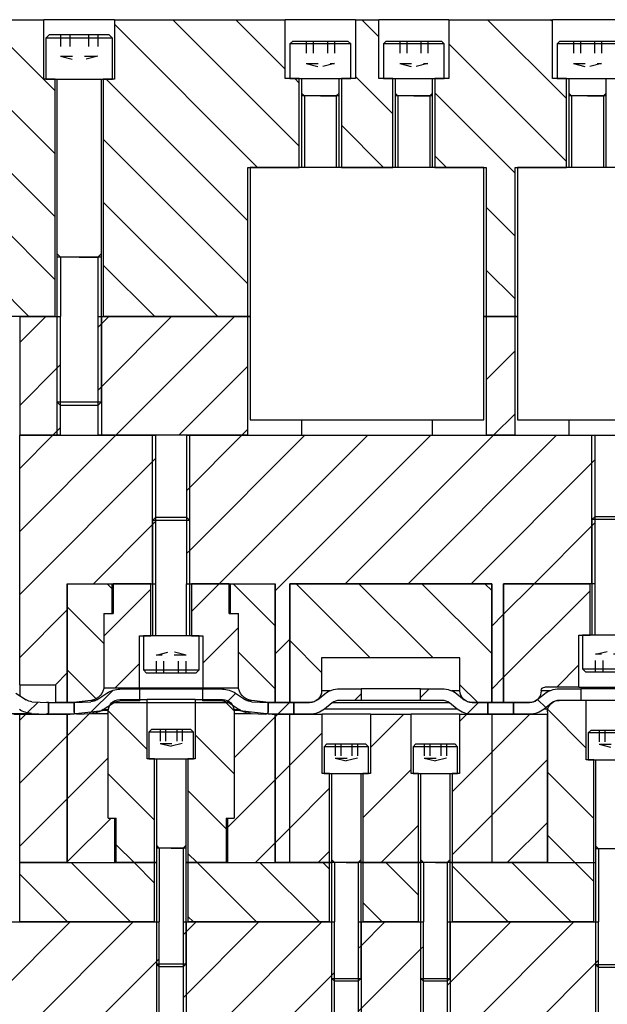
# Model space of a CAD drawing. Header units: inches. Extents: x 3 to 351, y 4 to 271.
# Tile 425 of 530: x 309 to 314, y 133 to 141. Entities that reach past the tile are written whole.
import ezdxf

# ---------------------------------------------------------------- set-up
doc = ezdxf.new("R2010")
doc.units = ezdxf.units.IN
doc.header["$LTSCALE"] = 0.5
doc.header["$MEASUREMENT"] = 0
doc.linetypes.add('HIDDEN', pattern=[0.225, 0.15, -0.075])
doc.layers.add('MFB', color=7, linetype='Continuous')

msp = doc.modelspace()

# ---------------------------------------------------------------- linework, layer by layer
at = {"layer": 'MFB', "color": 254, "linetype": 'Continuous'}
for p, q in [((306.691, 141.2829), (309.1906, 141.2829)), ((309.2844, 139.0929), (307.0944, 141.2829)), ((309.2844, 139.0929), (307.0944, 141.2829)), ((309.2844, 139.6232), (307.6247, 141.2829)), ((309.2844, 139.6232), (307.6247, 141.2829)), ((309.2844, 140.1535), (308.155, 141.2829)), ((309.2844, 140.1535), (308.155, 141.2829)), ((309.2844, 140.6839), (308.6854, 141.2829)), ((309.2844, 140.6839), (308.6854, 141.2829)), ((309.1906, 140.7829), (309.1906, 141.2829)), ((309.7844, 141.2829), (309.1906, 141.2829)), ((309.7844, 141.2829), (309.7844, 140.7829)), ((309.7844, 141.2829), (311.2235, 141.2829)), ((310.9901, 140.0388), (309.7844, 141.2445)), ((310.9901, 140.0388), (309.7844, 141.2445)), ((311.3416, 140.2176), (310.2763, 141.2829)), ((311.3416, 140.2176), (310.2763, 141.2829)), ((311.2235, 140.866), (310.8067, 141.2829)), ((311.2235, 140.866), (310.8067, 141.2829)), ((311.2235, 140.7868), (311.2235, 141.2829)), ((311.8141, 141.2829), (311.2235, 141.2829)), ((311.8141, 141.2829), (311.8141, 140.7868)), ((311.8141, 141.2829), (312.0109, 141.2829)), ((312.0109, 141.1393), (311.8673, 141.2829)), ((312.0109, 141.1393), (311.8673, 141.2829)), ((312.0109, 140.7868), (312.0109, 141.2829)), ((312.6015, 141.2829), (312.0109, 141.2829)), ((312.6015, 141.2829), (312.6015, 140.7868)), ((312.6015, 141.2829), (313.4735, 141.2829)), ((313.5916, 140.6192), (312.928, 141.2829)), ((313.5916, 140.6192), (312.928, 141.2829)), ((313.4735, 141.2677), (313.4583, 141.2829)), ((313.4735, 141.2677), (313.4583, 141.2829)), ((313.4735, 140.7868), (313.4735, 141.2829)), ((314.0641, 141.2829), (313.4735, 141.2829)), ((309.064, 138.7829), (306.691, 141.1559)), ((309.064, 138.7829), (306.691, 141.1559)), ((313.5916, 140.0889), (312.6015, 141.0791)), ((313.5916, 140.0889), (312.6015, 141.0791)), ((312.1291, 140.4909), (311.8141, 140.8058)), ((312.1291, 140.4909), (311.8141, 140.8058)), ((309.2844, 140.7829), (309.1906, 140.7829)), ((309.2844, 138.7829), (309.2844, 140.7829)), ((309.6906, 140.7829), (309.6906, 138.7829)), ((309.7844, 140.7829), (309.6906, 140.7829)), ((310.9086, 139.59), (309.7157, 140.7829)), ((310.9086, 139.59), (309.7157, 140.7829)), ((311.3416, 140.7868), (311.2235, 140.7868)), ((311.3416, 140.7479), (311.3027, 140.7868)), ((311.3416, 140.7479), (311.3027, 140.7868)), ((311.3416, 140.0388), (311.3416, 140.7868)), ((311.696, 140.7868), (311.696, 140.0388)), ((311.8141, 140.7868), (311.696, 140.7868)), ((312.1291, 140.7868), (312.0109, 140.7868)), ((312.1291, 140.0388), (312.1291, 140.7868)), ((312.4834, 140.7868), (312.4834, 140.0388)), ((312.6015, 140.7868), (312.4834, 140.7868)), ((313.5916, 140.7868), (313.4735, 140.7868)), ((313.5916, 140.0388), (313.5916, 140.7868)), ((313.1586, 139.9917), (312.4834, 140.6669)), ((313.1586, 139.9917), (312.4834, 140.6669)), ((312.0508, 140.0388), (311.696, 140.3936)), ((312.0508, 140.0388), (311.696, 140.3936)), ((310.9086, 139.0597), (309.6906, 140.2776)), ((310.9086, 139.0597), (309.6906, 140.2776)), ((312.5811, 140.0388), (312.4834, 140.1365)), ((312.5811, 140.0388), (312.4834, 140.1365)), ((310.9086, 140.0388), (311.3416, 140.0388)), ((310.9086, 138.7829), (310.9086, 140.0388)), ((311.696, 140.0388), (312.1291, 140.0388)), ((312.4834, 140.0388), (312.9165, 140.0388)), ((312.9165, 140.0388), (312.9165, 138.7829)), ((313.1586, 138.7829), (313.1586, 140.0388)), ((313.1586, 140.0388), (313.5916, 140.0388)), ((310.655, 138.7829), (309.6906, 139.7473)), ((310.655, 138.7829), (309.6906, 139.7473)), ((313.1586, 139.4613), (312.9165, 139.7034)), ((313.1586, 139.4613), (312.9165, 139.7034)), ((310.1247, 138.7829), (309.6906, 139.217)), ((310.1247, 138.7829), (309.6906, 139.217)), ((313.1586, 138.931), (312.9165, 139.1731)), ((313.1586, 138.931), (312.9165, 139.1731)), ((309.2844, 138.7829), (306.691, 138.7829)), ((310.9086, 138.7829), (309.6906, 138.7829)), ((310.9283, 138.7829), (310.9086, 138.7829)), ((312.9165, 138.7829), (312.8968, 138.7829)), ((313.1586, 138.7829), (312.9165, 138.7829)), ((313.1783, 138.7829), (313.1586, 138.7829)), ((306.663, 133.6849), (310.162, 133.6849)), ((309.4108, 133.6849), (306.9108, 131.1849)), ((309.4108, 133.6849), (306.9108, 131.1849)), ((309.9412, 133.6849), (307.4412, 131.1849)), ((309.9412, 133.6849), (307.4412, 131.1849)), ((310.162, 131.1849), (310.162, 133.6849)), ((311.5322, 133.6849), (310.363, 132.5158)), ((311.0018, 133.6849), (310.363, 133.0461)), ((311.5322, 133.6849), (310.363, 132.5158)), ((311.0018, 133.6849), (310.363, 133.0461)), ((310.363, 133.6849), (310.363, 131.1849)), ((310.363, 133.6849), (311.637, 133.6849)), ((310.4715, 133.6849), (310.3875, 133.6009)), ((310.4715, 133.6849), (310.3875, 133.6009)), ((311.637, 131.1849), (311.637, 133.6849)), ((311.838, 133.6849), (311.838, 131.1849)), ((311.838, 133.6849), (312.387, 133.6849)), ((312.0625, 133.6849), (311.8625, 133.4849)), ((312.0625, 133.6849), (311.8625, 133.4849)), ((312.387, 131.1849), (312.387, 133.6849)), ((313.6535, 133.6849), (312.588, 132.6194)), ((313.1231, 133.6849), (312.588, 133.1498)), ((312.5928, 133.6849), (312.588, 133.6801)), ((313.6535, 133.6849), (312.588, 132.6194)), ((313.1231, 133.6849), (312.588, 133.1498)), ((312.588, 133.6849), (312.588, 131.1849)), ((312.588, 133.6849), (313.862, 133.6849)), ((313.862, 131.1849), (313.862, 133.6849)), ((310.3875, 133.6009), (310.363, 133.5764)), ((311.8625, 133.4849), (311.838, 133.4604)), ((312.3625, 133.4546), (311.838, 132.9301)), ((312.3625, 133.4546), (311.838, 132.9301)), ((312.387, 133.4791), (312.3625, 133.4546)), ((310.1375, 133.3509), (307.9715, 131.1849)), ((310.1375, 133.3509), (307.9715, 131.1849)), ((310.162, 133.3754), (310.1375, 133.3509)), ((313.8375, 133.3386), (312.588, 132.0891)), ((313.8375, 133.3386), (312.588, 132.0891)), ((313.862, 133.3631), (313.8375, 133.3386)), ((311.637, 133.2594), (311.6125, 133.2349)), ((311.6125, 133.2349), (310.363, 131.9854)), ((311.6125, 133.2349), (310.363, 131.9854))]:
    msp.add_line(p, q, dxfattribs=at)
at = {"layer": 'MFB', "color": 132, "linetype": 'Continuous'}
for p, q in [((309.2375, 141.1579), (309.2063, 141.1266)), ((309.2063, 141.1266), (309.2063, 140.7829)), ((309.7688, 141.1266), (309.2063, 141.1266)), ((309.2375, 141.1579), (309.7375, 141.1579)), ((309.7688, 141.1266), (309.7375, 141.1579)), ((309.7688, 140.7829), (309.7688, 141.1266)), ((311.2865, 141.1018), (311.2629, 141.0782)), ((311.7747, 141.0782), (311.2629, 141.0782)), ((311.2629, 141.0782), (311.2629, 140.7868)), ((311.2865, 141.1018), (311.7511, 141.1018)), ((311.7747, 141.0782), (311.7511, 141.1018)), ((311.7747, 140.7868), (311.7747, 141.0782)), ((312.0739, 141.1018), (312.0503, 141.0782)), ((312.5621, 141.0782), (312.0503, 141.0782)), ((312.0503, 141.0782), (312.0503, 140.7868)), ((312.0739, 141.1018), (312.5385, 141.1018)), ((312.5621, 141.0782), (312.5385, 141.1018)), ((312.5621, 140.7868), (312.5621, 141.0782)), ((313.5365, 141.1018), (313.5129, 141.0782)), ((313.5129, 141.0782), (313.5129, 140.7868)), ((314.0247, 141.0782), (313.5129, 141.0782)), ((313.5365, 141.1018), (314.0011, 141.1018)), ((309.2063, 140.7829), (309.7688, 140.7829)), ((309.3, 140.7829), (309.3, 139.2829)), ((309.675, 139.2829), (309.675, 140.7829)), ((311.2629, 140.7868), (311.7747, 140.7868)), ((311.3613, 140.7868), (311.3613, 140.6412)), ((311.6763, 140.6412), (311.6763, 140.7868)), ((312.0503, 140.7868), (312.5621, 140.7868)), ((312.1487, 140.7868), (312.1487, 140.6412)), ((312.4637, 140.6412), (312.4637, 140.7868)), ((313.5129, 140.7868), (314.0247, 140.7868)), ((313.6113, 140.7868), (313.6113, 140.6412)), ((313.9263, 140.6412), (313.9263, 140.7868)), ((311.6763, 140.6412), (311.3613, 140.6412)), ((311.3613, 140.6412), (311.3613, 140.0388)), ((311.6763, 140.0388), (311.6763, 140.6412)), ((312.4637, 140.6412), (312.1487, 140.6412)), ((312.1487, 140.6412), (312.1487, 140.0388)), ((312.4637, 140.0388), (312.4637, 140.6412)), ((313.9263, 140.6412), (313.6113, 140.6412)), ((313.6113, 140.6412), (313.6113, 140.0388)), ((313.9263, 140.0388), (313.9263, 140.6412)), ((309.675, 139.2829), (309.3, 139.2829)), ((309.3, 139.2829), (309.3, 138.0641)), ((309.675, 138.0641), (309.675, 139.2829)), ((309.2055, 138.7829), (308.9875, 138.5649)), ((309.2055, 138.7829), (308.9875, 138.5649)), ((308.9875, 138.7829), (308.9875, 137.7829)), ((308.9875, 138.7829), (309.3313, 138.7829)), ((309.3313, 137.7829), (309.3313, 138.7829)), ((309.6438, 138.7829), (309.6438, 137.7829)), ((309.6438, 138.7829), (310.9086, 138.7829)), ((309.675, 138.7221), (309.6438, 138.6908)), ((310.2662, 138.7829), (309.675, 138.1917)), ((309.7359, 138.7829), (309.675, 138.7221)), ((310.2662, 138.7829), (309.675, 138.1917)), ((309.7359, 138.7829), (309.675, 138.7221)), ((310.7965, 138.7829), (309.7965, 137.7829)), ((310.7965, 138.7829), (309.7965, 137.7829)), ((310.9086, 137.7829), (310.9086, 138.7829)), ((310.9086, 138.7829), (310.9283, 138.7829)), ((312.8968, 138.7829), (312.9165, 138.7829)), ((312.9178, 138.7829), (312.9165, 138.7815)), ((312.9178, 138.7829), (312.9165, 138.7815)), ((312.9165, 138.7829), (312.9165, 137.7829)), ((312.9165, 138.7829), (313.1586, 138.7829)), ((313.1586, 138.7829), (313.1783, 138.7829)), ((313.1586, 137.7829), (313.1586, 138.7829)), ((313.1586, 138.4933), (312.9165, 138.2512)), ((313.1586, 138.4933), (312.9165, 138.2512)), ((309.3, 138.3471), (308.9875, 138.0346)), ((309.3, 138.3471), (308.9875, 138.0346)), ((309.3313, 138.3783), (309.3, 138.3471)), ((310.9086, 138.3646), (310.3268, 137.7829)), ((310.9086, 138.3646), (310.3268, 137.7829)), ((309.675, 138.1917), (309.6438, 138.1605)), ((309.3, 138.0641), (309.3313, 138.0329)), ((309.3, 138.0641), (309.675, 138.0641)), ((309.6438, 138.0329), (309.675, 138.0641)), ((309.6438, 138.0329), (309.3313, 138.0329)), ((313.1586, 137.963), (312.9785, 137.7829)), ((313.1586, 137.963), (312.9785, 137.7829)), ((309.3313, 137.848), (309.2662, 137.7829)), ((309.3313, 137.848), (309.2662, 137.7829)), ((310.9086, 137.8343), (310.8572, 137.7829)), ((310.9086, 137.8343), (310.8572, 137.7829)), ((309.3313, 137.7829), (308.9875, 137.7829)), ((310.9086, 137.7829), (309.6438, 137.7829)), ((313.1586, 137.7829), (312.9165, 137.7829)), ((310.134, 137.093), (310.1063, 137.0653)), ((310.1063, 137.0653), (310.1063, 136.093)), ((310.4188, 137.0653), (310.1063, 137.0653)), ((310.134, 137.093), (310.391, 137.093)), ((310.4188, 137.0653), (310.391, 137.093)), ((310.4188, 136.093), (310.4188, 137.0653)), ((313.834, 137.1004), (313.8063, 137.0726)), ((313.8063, 137.0726), (313.8063, 136.1004)), ((314.1188, 137.0726), (313.8063, 137.0726)), ((313.834, 137.1004), (314.091, 137.1004)), ((310.0281, 136.093), (310.0281, 135.8083)), ((310.4969, 136.093), (310.0281, 136.093)), ((310.4969, 135.8083), (310.4969, 136.093)), ((313.7281, 136.1004), (313.7281, 135.8156)), ((314.1969, 136.1004), (313.7281, 136.1004)), ((310.0281, 135.8083), (310.0559, 135.7805)), ((310.0281, 135.8083), (310.4969, 135.8083)), ((310.4691, 135.7805), (310.0559, 135.7805)), ((310.4691, 135.7805), (310.4969, 135.8083)), ((313.7281, 135.8156), (313.7559, 135.7879)), ((313.7281, 135.8156), (314.1969, 135.8156)), ((314.1691, 135.7879), (313.7559, 135.7879)), ((310.0995, 135.3075), (310.075, 135.283)), ((310.075, 135.283), (310.075, 135.0575)), ((310.45, 135.283), (310.075, 135.283)), ((310.0995, 135.3075), (310.4255, 135.3075)), ((310.45, 135.283), (310.4255, 135.3075)), ((310.45, 135.0575), (310.45, 135.283)), ((313.7995, 135.3009), (313.775, 135.2764)), ((314.15, 135.2764), (313.775, 135.2764)), ((313.775, 135.2764), (313.775, 135.0509)), ((313.7995, 135.3009), (314.1255, 135.3009)), ((311.5745, 135.1849), (311.55, 135.1604)), ((311.925, 135.1604), (311.55, 135.1604)), ((311.55, 135.1604), (311.55, 134.9349)), ((311.5745, 135.1849), (311.9005, 135.1849)), ((311.925, 135.1604), (311.9005, 135.1849)), ((311.925, 134.9349), (311.925, 135.1604)), ((312.3245, 135.1849), (312.3, 135.1604)), ((312.3, 135.1604), (312.3, 134.9349)), ((312.675, 135.1604), (312.3, 135.1604)), ((312.3245, 135.1849), (312.6505, 135.1849)), ((312.675, 135.1604), (312.6505, 135.1849)), ((312.675, 134.9349), (312.675, 135.1604)), ((310.075, 135.0575), (310.45, 135.0575)), ((310.1375, 135.0575), (310.1375, 134.3075)), ((310.3875, 134.3075), (310.3875, 135.0575)), ((313.775, 135.0509), (314.15, 135.0509)), ((313.8375, 135.0509), (313.8375, 134.3009)), ((311.55, 134.9349), (311.925, 134.9349)), ((311.6125, 134.9349), (311.6125, 134.1849)), ((311.8625, 134.1849), (311.8625, 134.9349)), ((312.3, 134.9349), (312.675, 134.9349)), ((312.3625, 134.9349), (312.3625, 134.1849)), ((312.6125, 134.1849), (312.6125, 134.9349)), ((310.3875, 134.3075), (310.1375, 134.3075)), ((310.1375, 134.3075), (310.1375, 133.332)), ((310.3875, 133.332), (310.3875, 134.3075)), ((314.0875, 134.3009), (313.8375, 134.3009)), ((313.8375, 134.3009), (313.8375, 133.3254)), ((311.8625, 134.1849), (311.6125, 134.1849)), ((311.6125, 134.1849), (311.6125, 133.2094)), ((311.8625, 133.2094), (311.8625, 134.1849)), ((312.6125, 134.1849), (312.3625, 134.1849)), ((312.3625, 134.1849), (312.3625, 133.2094)), ((312.6125, 133.2094), (312.6125, 134.1849)), ((310.1375, 133.332), (310.3875, 133.332)), ((310.1375, 133.332), (310.162, 133.3075)), ((310.363, 133.3075), (310.3875, 133.332)), ((310.363, 133.3075), (310.162, 133.3075)), ((313.8375, 133.3254), (313.862, 133.3009)), ((313.8375, 133.3254), (314.0875, 133.3254)), ((314.063, 133.3009), (313.862, 133.3009)), ((311.6125, 133.2094), (311.637, 133.1849)), ((311.6125, 133.2094), (311.8625, 133.2094)), ((311.838, 133.1849), (311.637, 133.1849)), ((311.838, 133.1849), (311.8625, 133.2094)), ((312.3625, 133.2094), (312.387, 133.1849)), ((312.3625, 133.2094), (312.6125, 133.2094)), ((312.588, 133.1849), (312.387, 133.1849)), ((312.588, 133.1849), (312.6125, 133.2094))]:
    msp.add_line(p, q, dxfattribs=at)
at = {"layer": 'MFB', "color": 254, "linetype": 'HIDDEN'}
for p, q in [((309.3313, 141.1579), (309.3313, 140.9759)), ((309.4094, 141.1579), (309.4094, 140.9759)), ((309.5656, 141.1579), (309.5656, 140.9759)), ((309.6438, 141.1579), (309.6438, 140.9759)), ((311.4007, 141.1018), (311.4007, 140.9136)), ((311.4598, 141.1018), (311.4598, 140.9136)), ((311.5779, 141.1018), (311.5779, 140.9136)), ((311.6369, 141.1018), (311.6369, 140.9136)), ((312.1881, 141.1018), (312.1881, 140.9136)), ((312.2472, 141.1018), (312.2472, 140.9136)), ((312.3653, 141.1018), (312.3653, 140.9136)), ((312.4243, 141.1018), (312.4243, 140.9136)), ((313.6507, 141.1018), (313.6507, 140.9136)), ((313.7098, 141.1018), (313.7098, 140.9136)), ((313.8279, 141.1018), (313.8279, 140.9136)), ((313.8869, 141.1018), (313.8869, 140.9136)), ((309.3313, 140.9759), (309.6438, 140.9759)), ((309.3313, 140.9759), (309.4875, 140.9368)), ((309.6438, 140.9759), (309.4875, 140.9368)), ((311.4007, 140.9136), (311.6369, 140.9136)), ((311.4007, 140.9136), (311.5188, 140.8841)), ((311.6369, 140.9136), (311.5188, 140.8841)), ((312.1881, 140.9136), (312.4243, 140.9136)), ((312.1881, 140.9136), (312.3062, 140.8841)), ((312.4243, 140.9136), (312.3062, 140.8841)), ((313.6507, 140.9136), (313.8869, 140.9136)), ((313.6507, 140.9136), (313.7688, 140.8841)), ((313.8869, 140.9136), (313.7688, 140.8841)), ((310.1375, 135.9315), (310.2625, 135.9628)), ((310.1375, 135.7805), (310.1375, 135.9315)), ((310.3875, 135.9315), (310.1375, 135.9315)), ((310.2, 135.7805), (310.2, 135.9315)), ((310.3875, 135.9315), (310.2625, 135.9628)), ((310.325, 135.7805), (310.325, 135.9315)), ((310.3875, 135.7805), (310.3875, 135.9315)), ((313.8375, 135.9389), (313.9625, 135.9701)), ((313.8375, 135.7879), (313.8375, 135.9389)), ((314.0875, 135.9389), (313.8375, 135.9389)), ((313.9, 135.7879), (313.9, 135.9389)), ((310.1688, 135.3075), (310.1688, 135.1875)), ((310.2156, 135.3075), (310.2156, 135.1875)), ((310.3094, 135.3075), (310.3094, 135.1875)), ((310.3563, 135.3075), (310.3563, 135.1875)), ((313.8688, 135.3009), (313.8688, 135.1809)), ((313.9156, 135.3009), (313.9156, 135.1809)), ((310.1688, 135.1875), (310.3563, 135.1875)), ((310.1688, 135.1875), (310.2625, 135.1641)), ((310.3563, 135.1875), (310.2625, 135.1641)), ((311.6438, 135.1849), (311.6438, 135.0649)), ((311.6906, 135.1849), (311.6906, 135.0649)), ((311.7844, 135.1849), (311.7844, 135.0649)), ((311.8313, 135.1849), (311.8313, 135.0649)), ((312.3938, 135.1849), (312.3938, 135.0649)), ((312.4406, 135.1849), (312.4406, 135.0649)), ((312.5344, 135.1849), (312.5344, 135.0649)), ((312.5813, 135.1849), (312.5813, 135.0649)), ((313.8688, 135.1809), (314.0563, 135.1809)), ((313.8688, 135.1809), (313.9625, 135.1574)), ((311.6438, 135.0649), (311.8313, 135.0649)), ((311.6438, 135.0649), (311.7375, 135.0415)), ((311.8313, 135.0649), (311.7375, 135.0415)), ((312.3938, 135.0649), (312.5813, 135.0649)), ((312.3938, 135.0649), (312.4875, 135.0415)), ((312.5813, 135.0649), (312.4875, 135.0415))]:
    msp.add_line(p, q, dxfattribs=at)
at = {"layer": 'MFB', "color": 2, "linetype": 'Continuous'}
for p, q in [((311.3613, 140.6648), (311.385, 140.6412)), ((311.385, 140.6412), (311.385, 140.0388)), ((311.5188, 140.6412), (311.385, 140.6412)), ((311.5188, 140.6412), (311.6527, 140.6412)), ((311.6763, 140.6648), (311.6527, 140.6412)), ((311.6527, 140.6412), (311.6527, 140.0388)), ((312.1487, 140.6648), (312.1724, 140.6412)), ((312.1724, 140.6412), (312.1724, 140.0388)), ((312.3062, 140.6412), (312.1724, 140.6412)), ((312.3062, 140.6412), (312.4401, 140.6412)), ((312.4637, 140.6648), (312.4401, 140.6412)), ((312.4401, 140.6412), (312.4401, 140.0388)), ((313.6113, 140.6648), (313.635, 140.6412)), ((313.635, 140.6412), (313.635, 140.0388)), ((313.7688, 140.6412), (313.635, 140.6412)), ((313.7688, 140.6412), (313.9027, 140.6412)), ((313.9263, 140.6648), (313.9027, 140.6412)), ((313.9027, 140.6412), (313.9027, 140.0388)), ((309.3, 139.3141), (309.3313, 139.2829)), ((309.675, 139.3141), (309.6438, 139.2829)), ((309.3313, 139.2829), (309.3313, 138.7829)), ((309.4875, 139.2829), (309.3313, 139.2829)), ((309.4875, 139.2829), (309.6438, 139.2829)), ((309.6438, 139.2829), (309.6438, 138.7829)), ((309.3, 138.7829), (309.3, 137.7829)), ((309.675, 138.7829), (309.675, 137.7829)), ((310.1063, 136.5329), (310.1063, 137.7829)), ((310.4188, 136.5329), (310.4188, 137.7829)), ((313.8063, 136.5329), (313.8063, 137.7829)), ((310.134, 136.093), (310.134, 136.5329)), ((310.391, 136.093), (310.391, 136.5329)), ((313.834, 136.1004), (313.834, 136.5329)), ((310.1375, 134.332), (310.162, 134.3075)), ((310.3875, 134.332), (310.363, 134.3075)), ((313.8375, 134.3254), (313.862, 134.3009)), ((310.162, 134.3075), (310.162, 133.6849)), ((310.2625, 134.3075), (310.162, 134.3075)), ((310.2625, 134.3075), (310.363, 134.3075)), ((310.363, 134.3075), (310.363, 133.6849)), ((313.862, 134.3009), (313.862, 133.6849)), ((313.9625, 134.3009), (313.862, 134.3009)), ((311.6125, 134.2094), (311.637, 134.1849)), ((311.637, 134.1849), (311.637, 133.6849)), ((311.7375, 134.1849), (311.637, 134.1849)), ((311.7375, 134.1849), (311.838, 134.1849)), ((311.8625, 134.2094), (311.838, 134.1849)), ((311.838, 134.1849), (311.838, 133.6849)), ((312.3625, 134.2094), (312.387, 134.1849)), ((312.387, 134.1849), (312.387, 133.6849)), ((312.4875, 134.1849), (312.387, 134.1849)), ((312.4875, 134.1849), (312.588, 134.1849)), ((312.6125, 134.2094), (312.588, 134.1849)), ((312.588, 134.1849), (312.588, 133.6849)), ((310.1375, 133.6849), (310.1375, 131.1849)), ((310.3875, 133.6849), (310.3875, 131.1849)), ((311.6125, 133.6849), (311.6125, 131.1849)), ((311.8625, 133.6849), (311.8625, 131.1849)), ((312.3625, 133.6849), (312.3625, 131.1849)), ((312.6125, 133.6849), (312.6125, 131.1849)), ((313.8375, 133.6849), (313.8375, 131.1849))]:
    msp.add_line(p, q, dxfattribs=at)
at = {"layer": 'MFB', "color": 96, "linetype": 'Continuous'}
for p, q in [((312.8968, 140.0388), (310.9283, 140.0388)), ((310.9283, 140.0388), (310.9283, 137.9128)), ((312.8968, 137.9128), (312.8968, 140.0388)), ((315.1468, 140.0388), (313.1783, 140.0388)), ((313.1783, 140.0388), (313.1783, 137.9128)), ((310.9283, 137.9128), (312.8968, 137.9128)), ((311.3613, 137.9128), (311.3613, 137.7829)), ((312.4637, 137.7829), (312.4637, 137.9128)), ((313.1783, 137.9128), (315.1468, 137.9128)), ((313.6113, 137.9128), (313.6113, 137.7829)), ((311.3613, 137.7829), (312.4637, 137.7829)), ((313.6113, 137.7829), (314.7137, 137.7829)), ((311.5998, 135.6319), (311.53, 135.6319)), ((312.6951, 135.6319), (312.6252, 135.6319)), ((313.38, 135.6329), (313.4521, 135.6329)), ((313.4498, 135.6319), (313.38, 135.6319)), ((309.5857, 135.5495), (309.6262, 135.5495)), ((310.7497, 135.5302), (309.7753, 135.5302)), ((310.8988, 135.5495), (310.9394, 135.5495)), ((312.6066, 135.5295), (311.6184, 135.5295)), ((307.7403, 135.4408), (309.0848, 135.4408)), ((308.9375, 135.4349), (308.9875, 135.4349)), ((309.5903, 135.4408), (309.7315, 135.4408)), ((309.6899, 135.4734), (309.7325, 135.4734)), ((310.7925, 135.4734), (310.8352, 135.4734)), ((310.7935, 135.4408), (310.9348, 135.4408)), ((312.6713, 135.4779), (311.5538, 135.4779)), ((313.4348, 135.4779), (313.4038, 135.4779))]:
    msp.add_line(p, q, dxfattribs=at)
at = {"layer": 'MFB', "color": 190, "linetype": 'Continuous'}
for p, q in [((309.7965, 137.7829), (308.9875, 136.9739)), ((309.2662, 137.7829), (308.9875, 137.5042)), ((309.7965, 137.7829), (308.9875, 136.9739)), ((309.2662, 137.7829), (308.9875, 137.5042)), ((308.9875, 137.7829), (310.134, 137.7829)), ((308.9875, 135.6829), (308.9875, 137.7829)), ((310.134, 136.5329), (310.134, 137.7829)), ((310.8572, 137.7829), (310.391, 137.3167)), ((310.8572, 137.7829), (310.391, 137.3167)), ((310.391, 137.7829), (310.391, 136.5329)), ((310.391, 137.7829), (311.3613, 137.7829)), ((311.3875, 137.7829), (310.4188, 136.8142)), ((311.3875, 137.7829), (310.4188, 136.8142)), ((311.9178, 137.7829), (310.6678, 136.5329)), ((311.9178, 137.7829), (310.6678, 136.5329)), ((312.4482, 137.7829), (311.1375, 136.4722)), ((312.4482, 137.7829), (311.1375, 136.4722)), ((311.3613, 137.7829), (312.4637, 137.7829)), ((312.9785, 137.7829), (311.7285, 136.5329)), ((312.9785, 137.7829), (311.7285, 136.5329)), ((313.5088, 137.7829), (312.2588, 136.5329)), ((313.5088, 137.7829), (312.2588, 136.5329)), ((312.4637, 137.7829), (313.6113, 137.7829)), ((313.6113, 137.7829), (313.834, 137.7829)), ((313.834, 136.5329), (313.834, 137.7829)), ((310.134, 137.5901), (308.9875, 136.4436)), ((310.134, 137.5901), (308.9875, 136.4436)), ((313.834, 137.5778), (312.7892, 136.5329)), ((313.834, 137.5778), (312.7892, 136.5329)), ((310.1063, 137.032), (309.6072, 136.5329)), ((310.1063, 137.032), (309.6072, 136.5329)), ((310.134, 137.0597), (310.1063, 137.032)), ((313.8063, 137.0197), (313.3195, 136.5329)), ((313.8063, 137.0197), (313.3195, 136.5329)), ((313.834, 137.0474), (313.8063, 137.0197)), ((310.4188, 136.8142), (310.391, 136.7864)), ((309.3875, 135.5329), (309.3875, 136.5329)), ((309.3875, 136.5329), (310.134, 136.5329)), ((310.391, 136.5329), (311.1375, 136.5329)), ((311.1375, 136.5329), (311.1375, 135.5329)), ((311.2625, 136.5329), (311.2625, 135.5329)), ((312.9625, 136.5329), (311.2625, 136.5329)), ((312.9625, 135.5329), (312.9625, 136.5329)), ((313.834, 136.5329), (313.0625, 136.5329)), ((313.0625, 136.5329), (313.0625, 135.5329)), ((309.3875, 136.3132), (308.9875, 135.9132)), ((309.3875, 136.3132), (308.9875, 135.9132)), ((313.0625, 136.2759), (312.9625, 136.1759)), ((313.0625, 136.2759), (312.9625, 136.1759)), ((311.2625, 136.0669), (311.1375, 135.9419)), ((311.2625, 136.0669), (311.1375, 135.9419)), ((309.3875, 135.7829), (309.2875, 135.6829)), ((309.3875, 135.7829), (309.2875, 135.6829)), ((313.0625, 135.7456), (312.9625, 135.6456)), ((313.0625, 135.7456), (312.9625, 135.6456)), ((308.9875, 135.6829), (309.2875, 135.6829)), ((308.9875, 135.6829), (308.9875, 135.5895)), ((309.2875, 135.6829), (309.2875, 135.5329)), ((309.3875, 135.5329), (309.2875, 135.5329)), ((311.2625, 135.5329), (311.1375, 135.5329)), ((311.2625, 135.5366), (311.2588, 135.5329)), ((311.2625, 135.5366), (311.2588, 135.5329)), ((313.0625, 135.5329), (312.9625, 135.5329))]:
    msp.add_line(p, q, dxfattribs=at)
at = {"layer": 'MFB', "color": 9, "linetype": 'Continuous'}
for p, q in [((309.3875, 136.5329), (309.3875, 135.5329)), ((309.3875, 136.5329), (309.7625, 136.5329)), ((310.0906, 136.486), (309.6965, 136.0919)), ((310.0906, 136.486), (309.6965, 136.0919)), ((309.7625, 136.4934), (309.723, 136.5329)), ((309.7625, 136.4934), (309.723, 136.5329)), ((309.7625, 136.5329), (309.7625, 136.2829)), ((309.775, 136.5329), (309.775, 136.2829)), ((310.0906, 136.5329), (309.775, 136.5329)), ((310.0906, 136.093), (310.0906, 136.5329)), ((310.6678, 136.5329), (310.4344, 136.2994)), ((310.6678, 136.5329), (310.4344, 136.2994)), ((310.4344, 136.5329), (310.4344, 136.093)), ((310.75, 136.5329), (310.4344, 136.5329)), ((310.75, 136.2829), (310.75, 136.5329)), ((310.7625, 136.2829), (310.7625, 136.5329)), ((310.7625, 136.5329), (311.1375, 136.5329)), ((311.1375, 136.1791), (310.7837, 136.5329)), ((311.1375, 136.1791), (310.7837, 136.5329)), ((311.1375, 135.5329), (311.1375, 136.5329)), ((311.2625, 135.5329), (311.2625, 136.5329)), ((311.2625, 136.5329), (312.9625, 136.5329)), ((311.939, 135.9079), (311.314, 136.5329)), ((311.939, 135.9079), (311.314, 136.5329)), ((312.4694, 135.9079), (311.8444, 136.5329)), ((312.4694, 135.9079), (311.8444, 136.5329)), ((312.9625, 135.9451), (312.3747, 136.5329)), ((312.9625, 135.9451), (312.3747, 136.5329)), ((312.9625, 136.4754), (312.905, 136.5329)), ((312.9625, 136.4754), (312.905, 136.5329)), ((312.9625, 136.5329), (312.9625, 135.5329)), ((313.3195, 136.5329), (313.0625, 136.2759)), ((313.3195, 136.5329), (313.0625, 136.2759)), ((313.0625, 135.5329), (313.0625, 136.5329)), ((313.0625, 136.5329), (313.7906, 136.5329)), ((313.7906, 136.1004), (313.7906, 136.5329)), ((313.7906, 136.4737), (313.0625, 135.7456)), ((313.7906, 136.4737), (313.0625, 135.7456)), ((309.6965, 136.0291), (309.3875, 136.3381)), ((309.6965, 136.0291), (309.3875, 136.3381)), ((309.6965, 136.2829), (309.6965, 135.6555)), ((309.6965, 136.2829), (309.775, 136.2829)), ((309.6965, 136.2829), (309.6965, 135.6737)), ((309.6965, 136.2829), (309.7625, 136.2829)), ((310.75, 136.2829), (310.8285, 136.2829)), ((310.7625, 136.2829), (310.8285, 136.2829)), ((310.8285, 135.6555), (310.8285, 136.2829)), ((310.8285, 135.6737), (310.8285, 136.2829)), ((310.8285, 136.1632), (310.5281, 135.8629)), ((310.8285, 136.1632), (310.5281, 135.8629)), ((309.9969, 136.093), (310.0906, 136.093)), ((309.9969, 135.6555), (309.9969, 136.093)), ((310.4344, 136.093), (310.5281, 136.093)), ((310.5281, 136.093), (310.5281, 135.6555)), ((313.6969, 135.6629), (313.6969, 136.1004)), ((313.6969, 136.1004), (313.7906, 136.1004)), ((311.53, 135.7866), (311.2625, 136.0541)), ((311.53, 135.7866), (311.2625, 136.0541)), ((311.1375, 135.6488), (310.8285, 135.9578)), ((311.1375, 135.6488), (310.8285, 135.9578)), ((311.53, 135.9079), (311.53, 135.6319)), ((312.6951, 135.9079), (311.53, 135.9079)), ((312.6951, 135.6319), (312.6951, 135.9079)), ((309.9969, 135.8619), (309.7904, 135.6555)), ((309.9969, 135.8619), (309.7904, 135.6555)), ((313.6969, 135.8496), (313.5102, 135.6629)), ((313.6969, 135.8496), (313.5102, 135.6629)), ((309.6313, 135.5639), (309.3875, 135.8078)), ((309.6313, 135.5639), (309.3875, 135.8078)), ((309.6965, 135.6555), (309.9969, 135.6555)), ((309.9969, 135.6555), (310.5281, 135.6555)), ((310.5281, 135.6555), (310.8285, 135.6555)), ((312.8444, 135.5329), (312.6951, 135.6822)), ((312.8444, 135.5329), (312.6951, 135.6822)), ((313.6969, 135.6629), (313.41, 135.6629)), ((313.6969, 135.6629), (314.2281, 135.6629)), ((313.38, 135.6329), (313.38, 135.6319)), ((309.44, 135.5329), (309.3875, 135.5329)), ((309.5857, 135.5495), (309.44, 135.5329)), ((309.8295, 135.5575), (310.0594, 135.5575)), ((310.0594, 135.0575), (310.0594, 135.5575)), ((310.4656, 135.5575), (310.0594, 135.5575)), ((310.4656, 135.5575), (310.4656, 135.0575)), ((310.4656, 135.5575), (310.6955, 135.5575)), ((310.7935, 135.4625), (310.6985, 135.5575)), ((310.7935, 135.4625), (310.6985, 135.5575)), ((311.0851, 135.5329), (310.9394, 135.5495)), ((311.1375, 135.5329), (311.0851, 135.5329)), ((311.4282, 135.5329), (311.2625, 135.5329)), ((312.9625, 135.5329), (312.7968, 135.5329)), ((313.2782, 135.5329), (313.0625, 135.5329)), ((313.7594, 135.5509), (313.5295, 135.5509)), ((313.7594, 135.0509), (313.7594, 135.5509)), ((314.1656, 135.5509), (313.7594, 135.5509)), ((309.0395, 135.4349), (308.9875, 135.3829)), ((309.0395, 135.4349), (308.9875, 135.3829)), ((308.9875, 134.1849), (308.9875, 135.4349)), ((308.9875, 135.4349), (309.3875, 135.4349)), ((309.7089, 135.4649), (309.3875, 135.4283)), ((309.5858, 135.4509), (309.3875, 135.2526)), ((309.5858, 135.4509), (309.3875, 135.2526)), ((309.3875, 134.1849), (309.3875, 135.4349)), ((309.3875, 135.4283), (309.3875, 134.1849)), ((309.7315, 135.4649), (309.7089, 135.4649)), ((309.7315, 135.4595), (309.7315, 135.4649)), ((309.7315, 135.4649), (309.7317, 135.4649)), ((309.7315, 134.5599), (309.7315, 135.4595)), ((309.7315, 135.4465), (309.7315, 135.4595)), ((309.7315, 134.5599), (309.7315, 135.4465)), ((310.0594, 135.1359), (309.7316, 135.4637)), ((310.0594, 135.1359), (309.7316, 135.4637)), ((310.7934, 135.4649), (310.7935, 135.4649)), ((310.7935, 135.4649), (310.7935, 135.4595)), ((310.8161, 135.4649), (310.7935, 135.4649)), ((310.7935, 135.4595), (310.7935, 134.5599)), ((310.7935, 135.4595), (310.7935, 135.4465)), ((310.7935, 135.4465), (310.7935, 134.5599)), ((311.1375, 135.4116), (310.7935, 135.0676)), ((311.1375, 135.4116), (310.7935, 135.0676)), ((311.1375, 135.4283), (310.8161, 135.4649)), ((311.1608, 135.4349), (311.1375, 135.4116)), ((311.1608, 135.4349), (311.1375, 135.4116)), ((311.1375, 135.4349), (311.1375, 134.1849)), ((311.1375, 135.4349), (311.2625, 135.4349)), ((311.1375, 134.1849), (311.1375, 135.4283)), ((311.2625, 134.1849), (311.2625, 135.4349)), ((311.2625, 134.1849), (311.2625, 135.4349)), ((311.2625, 135.4349), (311.5344, 135.4349)), ((311.9406, 135.4349), (311.5344, 135.4349)), ((311.5344, 134.9349), (311.5344, 135.4349)), ((312.2215, 135.4349), (311.9406, 135.154)), ((312.2215, 135.4349), (311.9406, 135.154)), ((311.9406, 135.4349), (311.9406, 134.9349)), ((311.9406, 135.4349), (312.2844, 135.4349)), ((312.2844, 134.9349), (312.2844, 135.4349)), ((312.6906, 135.4349), (312.2844, 135.4349)), ((312.7518, 135.4349), (312.6906, 135.3737)), ((312.7518, 135.4349), (312.6906, 135.3737)), ((312.6906, 135.4349), (312.6906, 134.9349)), ((312.6906, 135.4349), (312.9625, 135.4349)), ((313.2822, 135.4349), (312.9625, 135.1153)), ((313.2822, 135.4349), (312.9625, 135.1153)), ((312.9625, 135.4349), (312.9625, 134.1849)), ((312.9625, 135.4349), (313.4315, 135.4349)), ((312.9625, 135.4349), (312.9625, 134.1849)), ((313.4315, 135.4529), (313.4315, 134.1849)), ((313.4315, 134.1849), (313.4315, 135.4349)), ((313.7594, 135.1482), (313.4338, 135.4738)), ((313.7594, 135.1482), (313.4338, 135.4738)), ((309.3875, 135.2526), (308.9875, 134.8526)), ((309.3875, 135.2526), (308.9875, 134.8526)), ((310.7935, 134.9321), (310.4656, 135.26)), ((310.7935, 134.9321), (310.4656, 135.26)), ((311.5344, 135.2781), (311.2625, 135.0063)), ((311.5344, 135.2781), (311.2625, 135.0063)), ((312.9625, 135.1153), (312.6281, 134.7809)), ((312.9625, 135.1153), (312.6281, 134.7809)), ((309.7315, 135.0663), (309.3875, 134.7222)), ((309.7315, 135.0663), (309.3875, 134.7222)), ((310.1219, 135.0575), (310.0594, 135.0575)), ((310.1219, 134.1849), (310.1219, 135.0575)), ((310.4031, 135.0575), (310.4031, 134.1849)), ((310.4656, 135.0575), (310.4031, 135.0575)), ((311.2625, 135.0063), (311.1375, 134.8813)), ((311.2625, 135.0063), (311.1375, 134.8813)), ((313.4315, 135.0539), (312.9625, 134.5849)), ((313.4315, 135.0539), (312.9625, 134.5849)), ((313.8219, 135.0509), (313.7594, 135.0509)), ((313.8219, 134.1849), (313.8219, 135.0509)), ((310.1219, 134.5431), (309.7315, 134.9334)), ((310.1219, 134.5431), (309.7315, 134.9334)), ((311.5969, 134.9349), (311.5344, 134.9349)), ((311.5969, 134.1849), (311.5969, 134.9349)), ((312.2844, 134.9675), (311.8781, 134.5612)), ((312.2844, 134.9675), (311.8781, 134.5612)), ((311.8781, 134.9349), (311.8781, 134.1849)), ((311.9406, 134.9349), (311.8781, 134.9349)), ((312.3469, 134.9349), (312.2844, 134.9349)), ((312.3469, 134.1849), (312.3469, 134.9349)), ((312.6281, 134.9349), (312.6281, 134.1849)), ((312.6906, 134.9349), (312.6281, 134.9349)), ((313.8219, 134.5554), (313.4315, 134.9457)), ((313.8219, 134.5554), (313.4315, 134.9457)), ((311.1375, 134.8813), (310.7375, 134.4813)), ((311.1375, 134.8813), (310.7375, 134.4813)), ((310.725, 134.4703), (310.4031, 134.7921)), ((310.725, 134.4703), (310.4031, 134.7921)), ((311.5969, 134.8103), (311.2625, 134.4759)), ((311.5969, 134.8103), (311.2625, 134.4759)), ((309.3875, 134.7222), (308.9875, 134.3222)), ((309.3875, 134.7222), (308.9875, 134.3222)), ((312.9625, 134.5849), (312.6281, 134.2506)), ((312.9625, 134.5849), (312.6281, 134.2506)), ((309.7555, 134.5599), (309.3875, 134.1919)), ((309.7555, 134.5599), (309.3875, 134.1919)), ((309.7315, 134.5599), (309.8, 134.5599)), ((309.7315, 134.5599), (309.7875, 134.5599)), ((309.7875, 134.1849), (309.7875, 134.5599)), ((309.8, 134.1849), (309.8, 134.5599)), ((310.725, 134.5599), (310.725, 134.1849)), ((310.725, 134.5599), (310.7935, 134.5599)), ((310.7375, 134.5599), (310.7935, 134.5599)), ((310.7375, 134.5599), (310.7375, 134.1849)), ((312.3469, 134.4996), (312.0322, 134.1849)), ((312.3469, 134.4996), (312.0322, 134.1849)), ((313.4315, 134.5236), (313.0928, 134.1849)), ((313.4315, 134.5236), (313.0928, 134.1849)), ((311.2625, 134.4759), (311.1375, 134.3509)), ((311.2625, 134.4759), (311.1375, 134.3509)), ((313.662, 134.1849), (313.4315, 134.4154)), ((313.662, 134.1849), (313.4315, 134.4154)), ((309.9497, 134.1849), (309.8, 134.3346)), ((309.9497, 134.1849), (309.8, 134.3346)), ((311.1375, 134.3509), (310.9715, 134.1849)), ((311.1375, 134.3509), (310.9715, 134.1849)), ((310.4801, 134.1849), (310.4031, 134.2618)), ((310.4801, 134.1849), (310.4031, 134.2618)), ((311.5969, 134.28), (311.5018, 134.1849)), ((311.5969, 134.28), (311.5018, 134.1849)), ((308.9875, 133.6849), (308.9875, 134.1849)), ((308.9875, 134.1849), (310.1219, 134.1849)), ((309.3875, 134.1849), (308.9875, 134.1849)), ((309.3875, 134.1919), (309.3805, 134.1849)), ((309.3875, 134.1919), (309.3805, 134.1849)), ((309.3875, 134.1849), (309.7875, 134.1849)), ((309.9194, 133.6849), (309.4194, 134.1849)), ((309.9194, 133.6849), (309.4194, 134.1849)), ((310.1219, 134.1849), (309.8, 134.1849)), ((310.1219, 134.0127), (309.9497, 134.1849)), ((310.1219, 134.0127), (309.9497, 134.1849)), ((310.1219, 133.6849), (310.1219, 134.1849)), ((310.1219, 134.1849), (310.1375, 134.1849)), ((310.1375, 134.1849), (310.1219, 134.1849)), ((310.3875, 134.1849), (310.4031, 134.1849)), ((310.4031, 134.1849), (310.3875, 134.1849)), ((310.4031, 134.1849), (310.4031, 133.6849)), ((310.4031, 134.1849), (311.5969, 134.1849)), ((310.725, 134.1849), (310.4031, 134.1849)), ((310.9801, 133.6849), (310.4801, 134.1849)), ((310.9801, 133.6849), (310.4801, 134.1849)), ((310.7375, 134.1849), (311.1375, 134.1849)), ((311.5104, 133.6849), (311.0104, 134.1849)), ((311.5104, 133.6849), (311.0104, 134.1849)), ((311.2625, 134.1849), (311.1375, 134.1849)), ((311.5969, 134.1849), (311.2625, 134.1849)), ((311.5969, 134.1287), (311.5407, 134.1849)), ((311.5969, 134.1287), (311.5407, 134.1849)), ((311.5969, 133.6849), (311.5969, 134.1849)), ((311.5969, 134.1849), (311.6125, 134.1849)), ((311.6125, 134.1849), (311.5969, 134.1849)), ((311.8625, 134.1849), (311.8781, 134.1849)), ((311.8781, 134.1849), (311.8625, 134.1849)), ((311.8781, 134.1849), (311.8781, 133.6849)), ((311.8781, 134.1849), (312.3469, 134.1849)), ((312.3469, 134.1849), (311.8781, 134.1849)), ((312.3469, 133.9091), (312.071, 134.1849)), ((312.3469, 133.9091), (312.071, 134.1849)), ((312.3469, 133.6849), (312.3469, 134.1849)), ((312.3469, 134.1849), (312.3625, 134.1849)), ((312.3625, 134.1849), (312.3469, 134.1849)), ((312.6125, 134.1849), (312.6281, 134.1849)), ((312.6281, 134.1849), (312.6125, 134.1849)), ((312.6281, 134.1849), (312.6281, 133.6849)), ((312.6281, 134.1849), (313.8219, 134.1849)), ((312.9625, 134.1849), (312.6281, 134.1849)), ((313.4315, 134.1849), (312.9625, 134.1849)), ((313.6317, 133.6849), (313.1317, 134.1849)), ((313.6317, 133.6849), (313.1317, 134.1849)), ((313.4315, 134.1849), (313.8219, 134.1849)), ((313.8219, 134.025), (313.662, 134.1849)), ((313.8219, 134.025), (313.662, 134.1849)), ((313.8219, 133.6849), (313.8219, 134.1849)), ((313.8219, 134.1849), (313.8375, 134.1849)), ((313.8219, 134.1849), (313.8375, 134.1849)), ((309.3891, 133.6849), (308.9875, 134.0864)), ((309.3891, 133.6849), (308.9875, 134.0864)), ((313.1014, 133.6849), (312.6281, 134.1581)), ((313.1014, 133.6849), (312.6281, 134.1581)), ((312.0407, 133.6849), (311.8781, 133.8475)), ((312.0407, 133.6849), (311.8781, 133.8475)), ((310.1219, 133.6849), (308.9875, 133.6849)), ((310.4497, 133.6849), (310.4031, 133.7315)), ((310.4497, 133.6849), (310.4031, 133.7315)), ((311.5969, 133.6849), (310.4031, 133.6849)), ((312.3469, 133.6849), (311.8781, 133.6849)), ((313.8219, 133.6849), (312.6281, 133.6849))]:
    msp.add_line(p, q, dxfattribs=at)
at = {"layer": 'MFB', "color": 30, "linetype": 'Continuous'}
for p, q in [((308.9542, 135.6116), (309.0396, 135.5549)), ((309.7702, 135.6353), (309.5858, 135.4509)), ((309.7702, 135.6353), (309.5858, 135.4509)), ((309.6354, 135.5549), (309.7209, 135.6116)), ((309.9975, 135.6445), (309.8298, 135.6445)), ((309.9975, 135.5465), (309.9975, 135.6445)), ((310.5275, 135.6445), (309.9975, 135.6445)), ((310.5275, 135.6445), (310.5275, 135.5465)), ((310.6952, 135.6445), (310.5275, 135.6445)), ((310.806, 135.6104), (310.7416, 135.546)), ((310.806, 135.6104), (310.7416, 135.546)), ((310.8042, 135.6116), (310.8896, 135.5549)), ((309.1408, 135.5362), (309.0501, 135.4455)), ((309.1408, 135.5362), (309.0501, 135.4455)), ((309.0891, 135.5387), (309.2294, 135.532)), ((309.2294, 135.5329), (309.2111, 135.5329)), ((309.2294, 135.4349), (309.2294, 135.5329)), ((309.2294, 135.5329), (309.4456, 135.5329)), ((309.2294, 135.532), (309.2294, 135.4546)), ((309.4456, 135.532), (309.5859, 135.5387)), ((309.4456, 135.5329), (309.4456, 135.4349)), ((309.4639, 135.5329), (309.4456, 135.5329)), ((309.4456, 135.4546), (309.4456, 135.532)), ((309.6899, 135.4734), (309.7753, 135.5302)), ((309.9975, 135.5465), (309.8295, 135.5465)), ((310.6955, 135.5465), (310.5275, 135.5465)), ((310.7416, 135.546), (310.7342, 135.5386)), ((310.7416, 135.546), (310.7342, 135.5386)), ((310.7497, 135.5302), (310.8352, 135.4734)), ((310.9391, 135.5387), (311.0794, 135.532)), ((311.0794, 135.5329), (311.0611, 135.5329)), ((311.0794, 135.4349), (311.0794, 135.5329)), ((311.0794, 135.5329), (311.2956, 135.5329)), ((311.0794, 135.532), (311.0794, 135.4546)), ((311.2588, 135.5329), (311.1608, 135.4349)), ((311.2588, 135.5329), (311.1608, 135.4349)), ((311.2956, 135.5329), (311.2956, 135.4349)), ((312.9294, 135.4349), (312.9294, 135.5329)), ((312.9294, 135.5329), (313.1456, 135.5329)), ((313.1456, 135.5329), (313.1456, 135.4349)), ((308.9375, 135.4349), (308.9875, 135.4349)), ((309.0848, 135.4408), (309.2088, 135.4349)), ((309.4456, 135.4349), (309.2294, 135.4349)), ((309.4663, 135.4349), (309.5903, 135.4408)), ((309.5858, 135.4509), (309.575, 135.4401)), ((309.5858, 135.4509), (309.575, 135.4401)), ((310.9348, 135.4408), (311.0588, 135.4349)), ((311.2956, 135.4349), (311.0794, 135.4349)), ((313.1456, 135.4349), (312.9294, 135.4349))]:
    msp.add_line(p, q, dxfattribs=at)
at = {"layer": 'MFB', "color": 11, "linetype": 'Continuous'}
for p, q in [((311.4948, 135.5562), (311.5573, 135.6061)), ((311.6795, 135.6489), (311.8625, 135.6489)), ((311.8625, 135.6063), (311.8071, 135.5509)), ((311.8625, 135.6063), (311.8071, 135.5509)), ((311.8625, 135.6489), (311.8625, 135.5509)), ((312.3625, 135.6489), (311.8625, 135.6489)), ((312.4354, 135.6489), (312.3625, 135.5759)), ((312.4354, 135.6489), (312.3625, 135.5759)), ((312.3625, 135.5509), (312.3625, 135.6489)), ((312.3625, 135.6489), (312.5455, 135.6489)), ((312.6677, 135.6061), (312.7303, 135.5562)), ((313.3427, 135.5545), (313.4073, 135.6061)), ((313.5295, 135.6489), (313.7125, 135.6489)), ((313.7125, 135.6489), (313.7125, 135.5509)), ((314.2125, 135.6489), (313.7125, 135.6489)), ((311.2956, 135.4349), (311.2956, 135.5329)), ((311.2956, 135.5329), (311.4282, 135.5329)), ((311.6184, 135.5295), (311.5538, 135.4779)), ((311.8625, 135.5509), (311.6795, 135.5509)), ((312.3625, 135.5509), (311.8625, 135.5509)), ((312.5455, 135.5509), (312.3625, 135.5509)), ((312.6713, 135.4779), (312.6066, 135.5295)), ((312.8498, 135.5329), (312.7556, 135.4387)), ((312.8498, 135.5329), (312.7556, 135.4387)), ((312.7968, 135.5329), (312.9294, 135.5329)), ((312.9294, 135.5329), (312.9294, 135.4349)), ((313.1456, 135.4349), (313.1456, 135.5329)), ((313.1456, 135.5329), (313.2809, 135.5329)), ((313.4182, 135.4894), (313.3485, 135.5591)), ((313.4182, 135.4894), (313.3485, 135.5591)), ((313.4684, 135.5295), (313.4038, 135.4779)), ((313.7125, 135.5509), (313.5295, 135.5509)), ((311.4309, 135.4349), (311.2956, 135.4349)), ((312.9294, 135.4349), (312.7941, 135.4349)), ((313.2809, 135.4349), (313.1456, 135.4349))]:
    msp.add_line(p, q, dxfattribs=at)
at = {"layer": 'MFB', "color": 9, "linetype": 'Continuous', "extrusion": (0, 0, -1)}
for centre, radius, start, end in [((-309.5715, 135.6737), 0.125, 180, 263.5), ((-310.9535, 135.6737), 0.125, 276.5, 0), ((-313.41, 135.6329), 0.03, 0, 90), ((-311.4309, 135.6319), 0.099, 180, 271.57436), ((-312.7941, 135.6319), 0.099, 268.42564, 0), ((-313.2809, 135.6319), 0.099, 180, 229.84626), ((-309.8295, 135.4595), 0.098, 0, 90), ((-310.6955, 135.4595), 0.098, 90, 180), ((-313.2809, 135.6319), 0.099, 229.84626, 271.57436), ((-313.5295, 135.4529), 0.098, 0, 90)]:
    msp.add_arc(centre, radius, start, end, dxfattribs=at)
at = {"layer": 'MFB', "color": 30, "linetype": 'Continuous', "extrusion": (0, 0, -1)}
for centre, radius, start, end in [((-309.8298, 135.4475), 0.197, 56.42132, 90), ((-310.6952, 135.4475), 0.197, 90, 123.57868), ((-309.0938, 135.6366), 0.098, 272.72106, 303.57868), ((-309.5812, 135.6366), 0.098, 236.42132, 267.27894), ((-309.8295, 135.4485), 0.098, 56.42132, 90), ((-310.6955, 135.4485), 0.098, 90, 123.57868), ((-310.9438, 135.6366), 0.098, 272.72106, 303.57868), ((-309.0941, 135.6376), 0.197, 272.72106, 303.57868), ((-309.2097, 135.4546), 0.0197, 267.27894, 272.72106), ((-309.2097, 135.4546), 0.0197, 180, 267.27894), ((-309.4653, 135.4546), 0.0197, 267.27894, 0), ((-309.5809, 135.6376), 0.197, 236.42132, 267.27894), ((-310.9441, 135.6376), 0.197, 272.72106, 303.57868), ((-311.0597, 135.4546), 0.0197, 248.05183, 272.72106), ((-311.0597, 135.4546), 0.0197, 180, 248.05183)]:
    msp.add_arc(centre, radius, start, end, dxfattribs=at)
at = {"layer": 'MFB', "color": 11, "linetype": 'Continuous', "extrusion": (0, 0, -1)}
for centre, radius, start, end in [((-311.6795, 135.4529), 0.196, 51.42062, 90), ((-312.5455, 135.4529), 0.196, 90, 128.57938), ((-313.5295, 135.4529), 0.196, 51.42062, 90), ((-311.4309, 135.6319), 0.099, 229.84626, 271.57436), ((-312.7941, 135.6319), 0.099, 268.42564, 310.15374), ((-311.4309, 135.6319), 0.197, 231.42062, 270), ((-312.7941, 135.6319), 0.197, 270, 308.57938), ((-313.2809, 135.6319), 0.197, 231.42062, 270)]:
    msp.add_arc(centre, radius, start, end, dxfattribs=at)
at = {"layer": 'MFB', "color": 11, "linetype": 'Continuous'}
for centre, radius, start, end in [((311.6795, 135.4529), 0.098, 90, 128.57938), ((312.5455, 135.4529), 0.098, 51.42062, 90), ((313.2809, 135.6319), 0.099, 270, 308.57938), ((313.5295, 135.4529), 0.098, 90, 128.57938)]:
    msp.add_arc(centre, radius, start, end, dxfattribs=at)

doc.saveas('drawing.dxf')
